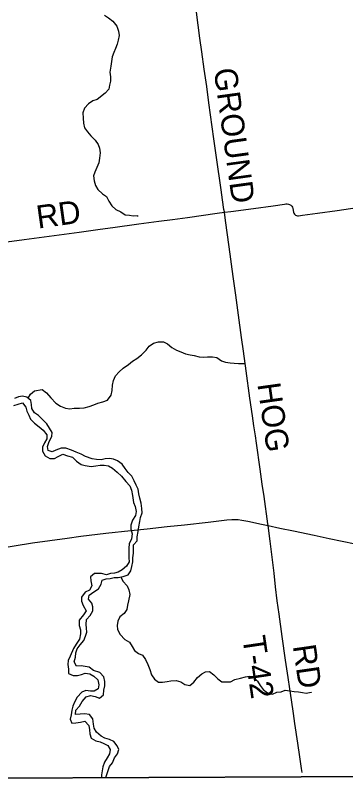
# Model space of a CAD drawing. Extents: x 1584893 to 1934202, y 663575 to 1091909.
# Drawn here: x 1736207 to 1740518, y 913760 to 923890 of the extents above; entities that cross this region are included whole.
import ezdxf

# ---------------------------------------------------------------- set-up
doc = ezdxf.new("R2010")
doc.units = 0
for name, color, linetype in [('GM_X_Adjacent_County', 7, 'Continuous'), ('GM_X_County', 7, 'Continuous'), ('GM_X_County_Road', 7, 'Continuous'), ('GM_X_County_Road_Text', 7, 'Continuous'), ('GM_X_Minor_River', 7, 'Continuous'), ('GM_X_Township', 7, 'Continuous'), ('GM_X_Township_Road', 7, 'Continuous'), ('GM_X_Township_Road_Text', 7, 'Continuous')]:
    doc.layers.add(name, color=color, linetype=linetype)

msp = doc.modelspace()

# ---------------------------------------------------------------- linework, layer by layer
at = {"layer": 'GM_X_Adjacent_County'}
msp.add_lwpolyline([(1707999, 913760), (1713053, 913797), (1716496, 913811), (1723205, 913838), (1725148, 913846), (1726840, 913858), (1735953, 913922), (1739940, 913938), (1743227, 913952), (1748682, 913976), (1753982, 914000), (1758493, 914019), (1759934, 914025), (1760358, 914021)], dxfattribs=at)
at = {"layer": 'GM_X_County'}
msp.add_lwpolyline([(1760358, 914021), (1759934, 914025), (1758493, 914019), (1753982, 914000), (1748682, 913976), (1743227, 913952), (1739940, 913938), (1735953, 913922), (1726840, 913858), (1725148, 913846), (1723205, 913838), (1716496, 913811), (1713053, 913797), (1713951, 917499), (1713884, 919153), (1713717, 923273), (1713542, 928222), (1713413, 931984), (1713394, 932362), (1713390, 932646), (1713295, 936133)], dxfattribs=at)
at = {"layer": 'GM_X_County_Road'}
for points in [[(1738936, 921317), (1739022, 921329), (1739315, 921367), (1739575, 921402), (1739721, 921425), (1739737, 921426), (1739755, 921427), (1739772, 921425), (1739788, 921420), (1739803, 921412), (1739815, 921399), (1739824, 921384), (1739829, 921368), (1739839, 921319), (1739844, 921304), (1739852, 921291), (1739863, 921281), (1739876, 921275), (1739890, 921272), (1739906, 921272), (1739955, 921278), (1740150, 921307), (1740410, 921342), (1740670, 921379)], [(1736094, 920931), (1736322, 920961), (1737037, 921059), (1737314, 921095), (1737477, 921117), (1737818, 921165), (1738078, 921200), (1738257, 921225), (1738452, 921251), (1738843, 921304), (1738936, 921317)], [(1735973, 916924), (1736427, 916996), (1736654, 917027), (1736882, 917059), (1737061, 917083), (1737386, 917122), (1737713, 917159), (1737925, 917181), (1738186, 917209), (1738414, 917234), (1738724, 917268), (1738968, 917297), (1739034, 917302), (1739082, 917302), (1739115, 917301), (1739163, 917295), (1739244, 917280), (1739420, 917243), (1739506, 917225)], [(1739506, 917225), (1739661, 917191), (1739837, 917154), (1740110, 917096), (1740303, 917055), (1740814, 916949), (1741046, 916901), (1741362, 916833), (1741636, 916776), (1741764, 916748), (1741844, 916731), (1741941, 916712), (1742086, 916684), (1742327, 916634), (1742520, 916596), (1742761, 916545), (1742858, 916527), (1742907, 916520), (1742935, 916518)]]:
    msp.add_lwpolyline(points, dxfattribs=at)
at = {"layer": 'GM_X_Minor_River'}
for points in [[(1737369, 923895), (1737421, 923860), (1737480, 923815), (1737531, 923750), (1737554, 923683), (1737559, 923629), (1737550, 923567), (1737535, 923515), (1737512, 923459), (1737493, 923408), (1737470, 923348), (1737461, 923290), (1737454, 923226), (1737439, 923148), (1737446, 923090), (1737447, 923033), (1737436, 922979), (1737427, 922928), (1737379, 922876), (1737273, 922790), (1737217, 922773), (1737162, 922733), (1737109, 922678), (1737088, 922616), (1737089, 922548), (1737094, 922482), (1737107, 922422), (1737148, 922371), (1737191, 922316), (1737246, 922261), (1737285, 922204), (1737305, 922154), (1737314, 922094), (1737306, 922027), (1737297, 921965), (1737268, 921902), (1737243, 921844), (1737228, 921792), (1737233, 921730), (1737252, 921668), (1737284, 921615), (1737343, 921560), (1737396, 921523), (1737425, 921462), (1737466, 921403), (1737518, 921355), (1737585, 921323), (1737639, 921286), (1737695, 921281), (1737746, 921271), (1737801, 921274), (1737800, 921262)], [(1736374, 918886), (1736404, 918939), (1736457, 918985), (1736554, 919001), (1736611, 918956), (1736670, 918891), (1736735, 918824), (1736794, 918785), (1736858, 918756), (1736916, 918749), (1736972, 918758), (1737044, 918757), (1737102, 918760), (1737169, 918781), (1737229, 918802), (1737282, 918821), (1737346, 918840), (1737408, 918863), (1737457, 918926), (1737471, 918990), (1737474, 919056), (1737485, 919118), (1737512, 919180), (1737563, 919233), (1737613, 919280), (1737682, 919327), (1737737, 919370), (1737794, 919406), (1737853, 919455), (1737916, 919514), (1737955, 919567), (1738009, 919607), (1738076, 919624), (1738140, 919624), (1738191, 919600), (1738251, 919550), (1738308, 919515), (1738366, 919492), (1738428, 919469), (1738489, 919454), (1738541, 919444), (1738607, 919430), (1738659, 919426), (1738717, 919429), (1738779, 919428), (1738835, 919419), (1738899, 919378), (1738950, 919359), (1739010, 919348), (1739064, 919345), (1739122, 919342), (1739196, 919343), (1739192, 919343)], [(1736684, 918185), (1736633, 918202), (1736623, 918258), (1736647, 918322), (1736680, 918386), (1736685, 918438), (1736653, 918496), (1736618, 918553), (1736563, 918604), (1736508, 918663), (1736454, 918696), (1736419, 918755), (1736416, 918805), (1736409, 918857), (1736356, 918900), (1736298, 918913), (1736248, 918904), (1736193, 918885)], [(1736186, 918793), (1736242, 918808), (1736300, 918825), (1736340, 918770), (1736357, 918718), (1736380, 918667), (1736403, 918613), (1736456, 918562), (1736516, 918513), (1736567, 918472), (1736616, 918411), (1736615, 918357), (1736586, 918305), (1736561, 918249), (1736560, 918195), (1736593, 918133), (1736657, 918101), (1736715, 918100), (1736765, 918124), (1736826, 918155), (1736886, 918136), (1736950, 918117), (1737003, 918066), (1737066, 918023), (1737118, 918006), (1737196, 917996), (1737256, 918003), (1737312, 918012), (1737364, 918012), (1737420, 918005), (1737474, 917974), (1737533, 917923), (1737590, 917870), (1737647, 917799), (1737702, 917743), (1737721, 917687), (1737736, 917617), (1737747, 917524), (1737770, 917470), (1737785, 917407), (1737774, 917353), (1737737, 917292), (1737712, 917230), (1737715, 917176), (1737730, 917114), (1737723, 917048), (1737690, 916986), (1737687, 916926), (1737686, 916854), (1737689, 916800), (1737690, 916750), (1737655, 916692), (1737602, 916645), (1737549, 916614), (1737499, 916600), (1737449, 916597), (1737397, 916580), (1737331, 916597), (1737239, 916595), (1737188, 916551), (1737191, 916501), (1737204, 916435), (1737173, 916379), (1737117, 916354), (1737069, 916287), (1737067, 916233), (1737092, 916178), (1737131, 916107), (1737094, 916054), (1737038, 915985), (1737039, 915918), (1737056, 915860), (1737058, 915806), (1737044, 915740), (1736999, 915672), (1736964, 915617), (1736921, 915515), (1736896, 915460), (1736891, 915408), (1736898, 915345), (1736899, 915291), (1736960, 915264), (1737015, 915263), (1737069, 915276), (1737119, 915292), (1737177, 915283), (1737229, 915254), (1737282, 915207), (1737295, 915142), (1737286, 915091), (1737235, 915059), (1737185, 915058), (1737127, 915067), (1737073, 915044), (1737012, 914979), (1736979, 914913), (1736956, 914861), (1736943, 914810), (1736932, 914748), (1736921, 914694)], [(1737501, 914187), (1737538, 914241), (1737557, 914294), (1737534, 914345), (1737493, 914402), (1737435, 914427), (1737375, 914442), (1737324, 914471), (1737265, 914524), (1737235, 914574), (1737228, 914628), (1737219, 914695), (1737172, 914754), (1737110, 914763), (1737050, 914756), (1736992, 914755), (1736995, 914809), (1737042, 914862), (1737077, 914922), (1737130, 914983), (1737188, 915000), (1737248, 914987), (1737304, 914968), (1737357, 915009), (1737362, 915071), (1737373, 915127), (1737372, 915183), (1737361, 915246), (1737309, 915303), (1737226, 915330), (1737170, 915373), (1737119, 915380), (1737065, 915389), (1737005, 915386), (1736975, 915442), (1736992, 915502), (1736997, 915558), (1737014, 915610), (1737051, 915666), (1737100, 915719), (1737123, 915777), (1737138, 915831), (1737135, 915881), (1737128, 915931), (1737133, 915995), (1737182, 916048), (1737215, 916108), (1737216, 916160), (1737206, 916210), (1737159, 916261), (1737170, 916313), (1737229, 916358), (1737292, 916397), (1737327, 916457), (1737337, 916511), (1737390, 916526), (1737442, 916533), (1737496, 916544), (1737550, 916545), (1737613, 916556), (1737679, 916579), (1737712, 916633), (1737727, 916689), (1737740, 916751), (1737741, 916801), (1737750, 916861), (1737747, 916911), (1737750, 916973), (1737796, 917024), (1737797, 917074), (1737811, 917146), (1737816, 917206), (1737831, 917278), (1737838, 917330), (1737861, 917390), (1737858, 917446), (1737847, 917515), (1737832, 917583), (1737817, 917637), (1737808, 917700), (1737784, 917752), (1737759, 917809), (1737726, 917867), (1737679, 917918), (1737640, 917969), (1737599, 918024), (1737541, 918069), (1737486, 918092), (1737434, 918099), (1737378, 918096), (1737327, 918084), (1737267, 918087), (1737207, 918096), (1737122, 918124), (1737066, 918155), (1736999, 918182), (1736939, 918209), (1736865, 918234), (1736803, 918233), (1736735, 918208), (1736684, 918185)], [(1737581, 916551), (1737610, 916498), (1737665, 916435), (1737688, 916381), (1737701, 916320), (1737681, 916241), (1737670, 916183), (1737660, 916127), (1737627, 916073), (1737572, 916030), (1737543, 915974), (1737536, 915918), (1737541, 915864), (1737576, 915799), (1737633, 915734), (1737696, 915697), (1737730, 915644), (1737761, 915588), (1737812, 915551), (1737864, 915528), (1737907, 915471), (1737936, 915405), (1737961, 915342), (1737982, 915271), (1738021, 915217), (1738074, 915178), (1738128, 915175), (1738187, 915184), (1738237, 915195), (1738307, 915196), (1738367, 915179), (1738418, 915146), (1738484, 915131), (1738537, 915176), (1738586, 915236), (1738639, 915287), (1738689, 915312), (1738743, 915317), (1738797, 915274), (1738852, 915219), (1738903, 915180), (1738953, 915181), (1739014, 915182), (1739074, 915209), (1739146, 915230), (1739211, 915245), (1739263, 915254), (1739321, 915242), (1739370, 915191), (1739405, 915132), (1739444, 915079), (1739500, 915036), (1739563, 915019), (1739622, 915046), (1739676, 915049), (1739728, 915070), (1739792, 915065), (1739846, 915053), (1739902, 915048), (1739954, 915039), (1740006, 915034), (1740069, 915047), (1740068, 915043)], [(1736921, 914694), (1736944, 914641), (1736994, 914646), (1737057, 914655), (1737111, 914666), (1737164, 914611), (1737175, 914555), (1737178, 914501), (1737195, 914443), (1737257, 914410), (1737311, 914395), (1737362, 914376), (1737414, 914347), (1737445, 914294), (1737436, 914240), (1737403, 914187), (1737370, 914129), (1737349, 914069), (1737338, 914017), (1737331, 913963), (1737329, 913929)], [(1737387, 913930), (1737435, 914072), (1737472, 914123), (1737501, 914187)], [(1737329, 913929), (1737387, 913930)]]:
    msp.add_lwpolyline(points, dxfattribs=at)
at = {"layer": 'GM_X_Township'}
msp.add_lwpolyline([(1743227, 913952), (1739940, 913938), (1735953, 913922), (1726840, 913858), (1725148, 913846), (1723205, 913838), (1716496, 913811), (1713053, 913797), (1713951, 917499), (1713884, 919153), (1713717, 923273), (1713542, 928222), (1713413, 931984), (1713394, 932362), (1713390, 932646), (1713295, 936133)], dxfattribs=at)
at = {"layer": 'GM_X_Township_Road'}
for points in [[(1738936, 921317), (1738935, 921324), (1738930, 921353), (1738909, 921482), (1738892, 921612), (1738833, 922034), (1738799, 922278), (1738734, 922749), (1738705, 922960), (1738673, 923187), (1738641, 923415), (1738617, 923593), (1738571, 923934)], [(1739506, 917225), (1739504, 917247), (1739487, 917377), (1739473, 917474), (1739455, 917604), (1739431, 917766), (1739403, 917961), (1739354, 918302), (1739340, 918397), (1739322, 918526), (1739304, 918657), (1739270, 918886), (1739220, 919244), (1739185, 919504), (1739161, 919682), (1739120, 919975), (1739084, 920234), (1739050, 920478), (1738997, 920868), (1738951, 921209), (1738936, 921317)], [(1739953, 913996), (1739944, 914049), (1739922, 914200), (1739896, 914378), (1739856, 914637), (1739838, 914767), (1739813, 914945), (1739790, 915091), (1739768, 915236), (1739734, 915463), (1739689, 915771), (1739650, 916063), (1739626, 916241), (1739605, 916420), (1739584, 916599), (1739563, 916777), (1739532, 917021), (1739506, 917225)]]:
    msp.add_lwpolyline(points, dxfattribs=at)

# ---------------------------------------------------------------- texts
at = {"layer": 'GM_X_County_Road_Text'}
msp.add_text('RD', height=300, rotation=7.9201, dxfattribs=at).set_placement((1736501, 921104))
at = {"layer": 'GM_X_Township_Road_Text'}
for s, rotation, p in [('GROUND', 277.8801, (1738795, 923185)), ('HOG', 278.0046, (1739366, 919072)), ('T-42', 278.4268, (1739169, 915761)), ('RD', 278.2692, (1739829, 915650))]:
    msp.add_text(s, height=300, rotation=rotation, dxfattribs=at).set_placement(p)

doc.saveas('drawing.dxf')
